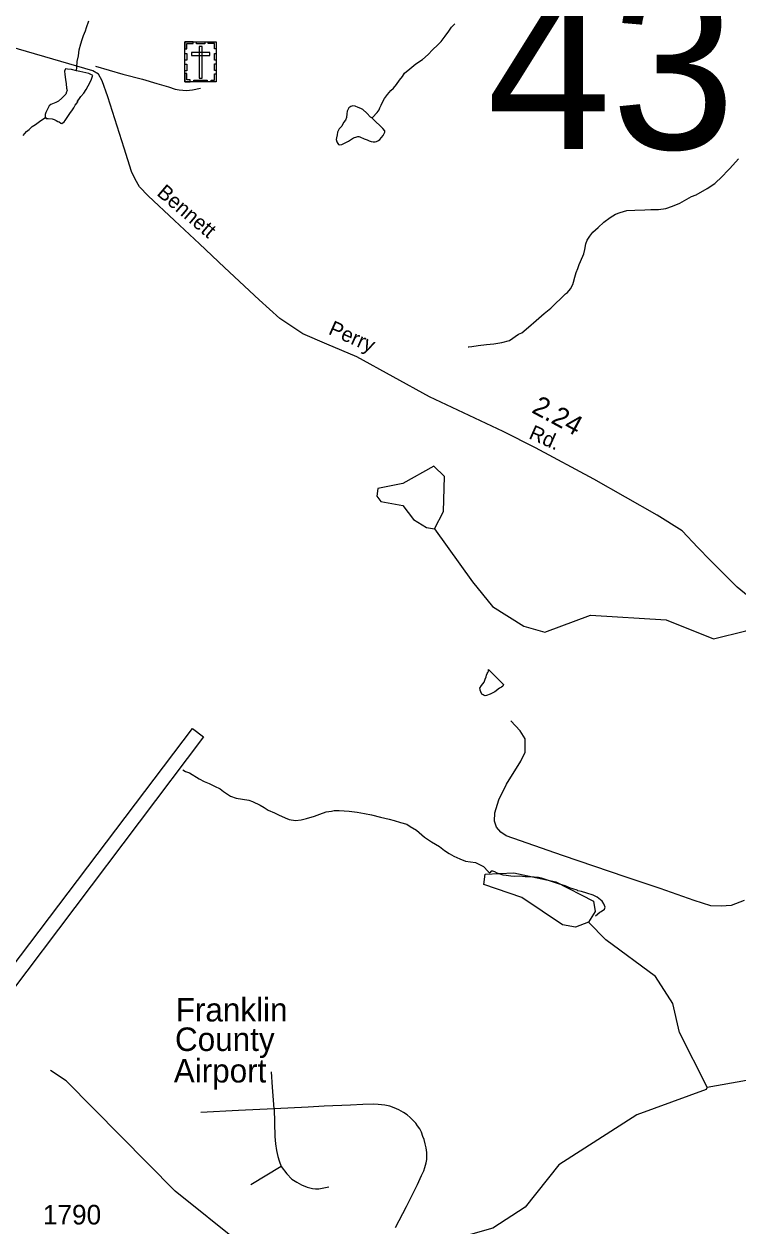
# Model space of a CAD drawing. Extents: x 2126262 to 2293712, y 749403 to 919119.
# Drawn here: x 2198588 to 2203142, y 827089 to 834758 of the extents above; entities that cross this region are included whole.
import ezdxf

# ---------------------------------------------------------------- set-up
doc = ezdxf.new("R2010")
doc.units = 0
for name, color, linetype in [('Exist Aviation Commercial or Municipal Label', 7, 'Continuous'), ('Exist Aviation Commercial or Municipal Perimeter Paved', 7, 'Continuous'), ('Exist Cultural Cemetery CELL', 7, 'Continuous'), ('Exist Hydrographic Creek Single Shore', 7, 'Continuous'), ('Exist Hydrographic Misc Water Feature', 7, 'Continuous'), ('Exist Hydrographic Pond Under 1500 Sq Ft', 7, 'Continuous'), ('Exist Road Non-System Type 51', 7, 'Continuous'), ('Exist Road Secondary Mileage Hundredths English Label', 7, 'Continuous'), ('Exist Road Secondary Structure Standard Bridge Number Label', 7, 'Continuous'), ('Exist Road Secondary Type 41 Attributed', 7, 'Continuous'), ('Exist Road Secondary Type 51 Attributed', 7, 'Continuous'), ('Exist Road Secondary Type 51 Label', 7, 'Continuous'), ('Exist Road Secondary Type 51 Number Label', 7, 'Continuous')]:
    doc.layers.add(name, color=color, linetype=linetype)

msp = doc.modelspace()

# ---------------------------------------------------------------- linework, layer by layer
at = {"layer": 'Exist Aviation Commercial or Municipal Perimeter Paved'}
msp.add_lwpolyline([(2199662.5, 830263.6), (2199732.9, 830210), (2196446.9, 825852.8), (2196369, 825912.1), (2199662.5, 830263.6)], dxfattribs=at)
at = {"layer": 'Exist Cultural Cemetery CELL'}
for points in [[(2199614.4, 834644.2), (2199813.5, 834644.2), (2199813.5, 834389.5), (2199614.4, 834389.5)], [(2199614.4, 834600.8), (2199625.8, 834600.8), (2199625.8, 834633), (2199666.3, 834633), (2199666.3, 834644.2), (2199614.4, 834644.2)], [(2199688.5, 834644.1), (2199740.3, 834644.1), (2199740.3, 834632.7), (2199688.5, 834632.7)], [(2199723.4, 834614.9), (2199704.8, 834614.9), (2199704.8, 834412.1), (2199723.4, 834412.1)], [(2199813.6, 834600.8), (2199802.2, 834600.8), (2199802.2, 834633), (2199761.7, 834633), (2199761.7, 834644.1), (2199813.6, 834644.1)], [(2199614.4, 834526.7), (2199614.4, 834570), (2199625.8, 834570), (2199625.8, 834526.7)], [(2199655.2, 834576.1), (2199655.2, 834557.4), (2199773, 834557.4), (2199773, 834576.1)], [(2199802.2, 834527.7), (2199802.2, 834571), (2199813.5, 834571), (2199813.5, 834527.7)], [(2199614.4, 834459.5), (2199614.4, 834502.8), (2199625.8, 834502.8), (2199625.8, 834459.5)], [(2199647.5, 834389.6), (2199647.5, 834401.1), (2199625.5, 834401.1), (2199625.5, 834441.5), (2199614.4, 834441.5), (2199614.4, 834389.6)], [(2199780.4, 834389.5), (2199780.4, 834401), (2199802.4, 834401), (2199802.4, 834441.4), (2199813.5, 834441.4), (2199813.5, 834389.5)], [(2199802.1, 834461.8), (2199802.1, 834505.1), (2199813.5, 834505.1), (2199813.5, 834461.8)], [(2199671.9, 834401), (2199756.7, 834401), (2199756.7, 834389.6), (2199671.9, 834389.6)]]:
    msp.add_lwpolyline(points, close=True, dxfattribs=at)
at = {"layer": 'Exist Hydrographic Creek Single Shore'}
for points in [[(2202946.4, 827975), (2202938.4, 827958.9), (2202497.6, 827797.4), (2202000.5, 827479.6), (2201785.6, 827208.5), (2201578.5, 827074.9), (2201129.5, 826946.5), (2200171.4, 826907.2), (2199971.5, 826973.7), (2199552.6, 827310.4), (2198855.4, 828013.7), (2198755.6, 828081.3)], [(2202946.4, 827975), (2203196.6, 828019.1), (2203387.5, 828097.2)]]:
    msp.add_lwpolyline(points, dxfattribs=at)
at = {"layer": 'Exist Hydrographic Misc Water Feature'}
for points in [[(2198922.4, 834459.7), (2198924, 834483.6), (2198925.8, 834519.6), (2198935.5, 834555.7), (2198939.4, 834593.7), (2198949, 834631.8), (2198958.9, 834659.8), (2198966.6, 834685.9), (2198980.4, 834714), (2198986.3, 834736), (2199000.1, 834778.1)], [(2200805.6, 834160.7), (2200809.7, 834162.8), (2200841.2, 834193), (2200853.3, 834211), (2200857.2, 834223.1), (2200865, 834241.2), (2200878.8, 834267.2), (2200886.8, 834283.3), (2200906.6, 834309.4), (2200928.4, 834333.6), (2200944.4, 834349.6), (2200964.1, 834371.8), (2200982.1, 834399.9), (2201001.8, 834424), (2201015.5, 834444.1), (2201049.4, 834472.4), (2201087.3, 834504.6), (2201129.1, 834532.9), (2201164.8, 834563.1), (2201194.5, 834593.3), (2201228.4, 834625.5), (2201248.1, 834647.7), (2201273.9, 834681.8), (2201297.7, 834712), (2201315.5, 834738.1), (2201335.4, 834760.2)], [(2200805.6, 834160.7), (2200797.6, 834164.7), (2200773.6, 834190.5), (2200749.4, 834212.4), (2200737.3, 834218.3), (2200719.2, 834226.2), (2200701, 834234.1), (2200685, 834235.9), (2200673.3, 834231.8), (2200659.4, 834223.7), (2200649.3, 834201.7), (2200647.7, 834185.7), (2200643.8, 834161.7), (2200637.8, 834145.6), (2200625.9, 834129.5), (2200614, 834107.5), (2200598.2, 834089.3), (2200592.3, 834077.3), (2200586.4, 834067.3), (2200584.5, 834051.3), (2200580.6, 834031.2), (2200578.8, 834021.2), (2200582.9, 834007.3), (2200588.8, 833995.3), (2200594.8, 833989.3), (2200600.9, 833987.4), (2200614.9, 833989.5), (2200636.8, 833999.7), (2200656.9, 834011.8), (2200690.5, 834032), (2200710.6, 834038.2), (2200716.6, 834040.2), (2200722.5, 834040.2), (2200730.5, 834038.3), (2200756.5, 834026.5), (2200776.6, 834018.6), (2200788.5, 834012.6), (2200802.9, 834008.8), (2200814.8, 834006.9), (2200826.9, 834007), (2200836.9, 834009.1), (2200848.6, 834015.1), (2200856.6, 834021.2), (2200868.5, 834035.2), (2200878.3, 834047.3), (2200884.3, 834059.3), (2200890.2, 834067.3), (2200890.2, 834073.3), (2200888.4, 834077.3), (2200876.1, 834091.3), (2200862.2, 834107.2), (2200827.9, 834138.9), (2200805.6, 834160.7)], [(2198581.2, 834047.4), (2198603.1, 834071.6), (2198620.9, 834085.7), (2198638.8, 834103.8), (2198660.5, 834117.9), (2198694.5, 834142.1), (2198724.3, 834162.4)], [(2201421.5, 832697.4), (2201425.6, 832697.5), (2201443.7, 832699.6), (2201485.5, 832705.9), (2201537.4, 832714.3), (2201585.4, 832716.6), (2201635.4, 832727), (2201685, 832739.3), (2201742.8, 832779.7), (2201762.7, 832787.8), (2201806.6, 832824.1), (2201854.4, 832866.4), (2201905.9, 832910.8), (2201949.5, 832945), (2202043, 833035.7), (2202055.1, 833045.7), (2202074.8, 833067.9), (2202088.6, 833096), (2202092.7, 833110), (2202102.3, 833144), (2202110.1, 833172.1), (2202119.7, 833198.2), (2202129.6, 833224.2), (2202137.6, 833242.2), (2202159.3, 833292.4), (2202165.1, 833320.4), (2202170.8, 833356.4), (2202180.6, 833378.5), (2202196.4, 833404.6), (2202216.3, 833430.7), (2202250.1, 833459), (2202285.8, 833493.1), (2202327.7, 833523.5), (2202361.3, 833545.7), (2202391.4, 833555.9), (2202433.3, 833568.1), (2202485.1, 833570.6), (2202547.1, 833573), (2202587, 833575.2), (2202615.1, 833575.4), (2202635, 833575.6), (2202681.2, 833581.9), (2202724.8, 833596.2), (2202770.8, 833614.5), (2202846.6, 833657), (2202876.4, 833669.2), (2202946.1, 833707.7), (2202993.9, 833740), (2203007.8, 833754.1), (2203029.6, 833772.2), (2203091.1, 833836.7), (2203144.8, 833899)], [(2201205.5, 831537.5), (2201449.5, 831197.9), (2201575.4, 831041.1), (2201776.6, 830915.6), (2201910.5, 830876.7), (2202201.5, 830985.5), (2202684.6, 830955.9), (2202985.6, 830834.8), (2203192.5, 830886.3), (2203292.5, 830953.1), (2203529.6, 831610.8), (2203657.5, 832336.4), (2203854.6, 832755.5), (2204194.6, 833083.1), (2204342.4, 833385.2), (2204541.5, 833528.7), (2204732.4, 833537.8)], [(2201551.7, 830639), (2201646.3, 830543.7), (2201644.4, 830537.7), (2201642.4, 830533.7), (2201634.6, 830527.6), (2201620.6, 830519.6), (2201590.9, 830497.4), (2201574.9, 830489.2), (2201560.8, 830481.1), (2201538.8, 830473), (2201528.8, 830470.9), (2201522.8, 830472.9), (2201516.9, 830476.8), (2201508.9, 830482.8), (2201502.9, 830496.8), (2201498.6, 830506.7), (2201496.6, 830512.7), (2201494.5, 830520.7), (2201506.6, 830536.8), (2201522.4, 830558.9), (2201530, 830576.9), (2201536.2, 830592.9), (2201538, 830602.9), (2201541.9, 830612.9), (2201545.8, 830621), (2201549.9, 830629), (2201549.9, 830633), (2201551.7, 830639)], [(2199600.9, 829999.7), (2199616.9, 829987.9), (2199642.9, 829980), (2199705, 829942.5), (2199737.4, 829924.7), (2199769.4, 829912.9), (2199803.7, 829895.2), (2199839.6, 829877.4), (2199859.7, 829861.6), (2199905.8, 829831.9), (2199941.9, 829818.2), (2199982.1, 829812.4), (2200022.1, 829804.7), (2200046, 829796.9), (2200094.4, 829773.2), (2200120.3, 829759.4), (2200144.3, 829741.6), (2200184.7, 829723.9), (2200210.5, 829712), (2200252.9, 829692.4), (2200278.8, 829682.6), (2200318.8, 829676.8), (2200354.9, 829681.1), (2200390.5, 829689.3), (2200440.6, 829703.7), (2200474.6, 829715.9), (2200514.4, 829730.2), (2200548.4, 829736.4), (2200566.3, 829740.5), (2200598.2, 829740.7), (2200662.4, 829735.2), (2200712.3, 829729.5), (2200760.2, 829719.9), (2200804.3, 829712.2), (2200862.6, 829696.6), (2200916.5, 829684.9), (2200948.7, 829675.2), (2200988.7, 829663.4), (2201028.9, 829651.8), (2201050.8, 829637.9), (2201091, 829614.2), (2201143.3, 829570.6), (2201187.6, 829538.9), (2201237.6, 829509.2), (2201269.8, 829485.5), (2201299.9, 829465.7), (2201330.1, 829447.9), (2201368, 829432.2), (2201404.3, 829416.5), (2201468.3, 829406.9), (2201518.3, 829383.2), (2201548.7, 829349.5), (2201558.9, 829341.5)], [(2202234.4, 829068.2), (2202260.4, 829090.4), (2202270, 829094.5), (2202290.1, 829110.6), (2202294, 829116.7), (2202296.1, 829122.7), (2202285.8, 829144.6), (2202275.8, 829160.5), (2202243.6, 829186.3), (2202217.5, 829200.1), (2202177.4, 829211.8), (2202143.3, 829223.6), (2202121.4, 829227.4), (2202115.4, 829231.4), (2202089.4, 829239.2), (2202073.4, 829245.1), (2202039.1, 829258.9), (2201997.1, 829272.6), (2201920.8, 829298), (2201888.8, 829307.8), (2201868.8, 829311.7), (2201842.9, 829313.5), (2201804.8, 829317.2), (2201784.9, 829317.1), (2201750.8, 829320.8), (2201718.9, 829318.6), (2201692.8, 829320.4), (2201662.9, 829324.2), (2201644.8, 829328.1), (2201606.9, 829339.8), (2201590.5, 829347.8), (2201578.6, 829351.6), (2201568.6, 829351.6), (2201558.9, 829341.5)], [(2202946.4, 827975), (2202769.5, 828323.2), (2202726.6, 828507.8), (2202616.5, 828680.6), (2202298.4, 828913.6), (2202189.6, 829027.3)]]:
    msp.add_lwpolyline(points, dxfattribs=at)
at = {"layer": 'Exist Hydrographic Pond Under 1500 Sq Ft'}
for points in [[(2198922.4, 834459.7), (2198890.2, 834467.4), (2198864.1, 834471.2), (2198852, 834473.1), (2198846.3, 834457.1), (2198848.3, 834435.2), (2198852.6, 834405.2), (2198856.7, 834377.2), (2198859, 834349.2), (2198863.1, 834333.3), (2198859, 834325.2), (2198853.3, 834311.2), (2198841.4, 834297.2), (2198829.3, 834285.1), (2198807.5, 834266.9), (2198789.5, 834256.8), (2198757.9, 834244.6), (2198747.9, 834236.5), (2198736.2, 834214.5), (2198726.1, 834194.4), (2198722.4, 834180.3), (2198722.4, 834166.3), (2198724.3, 834162.4)], [(2198724.3, 834162.4), (2198728.4, 834156.4), (2198742.3, 834154.5), (2198766.3, 834152.6), (2198780.3, 834148.7), (2198792.4, 834142.9), (2198802.6, 834136.9), (2198812.7, 834135), (2198822.5, 834125.1), (2198828.6, 834123.1), (2198842.6, 834133.2), (2198850.4, 834143.3), (2198862.3, 834161.3), (2198880.1, 834187.5), (2198895.9, 834211.5), (2198905.7, 834223.6), (2198913.7, 834239.6), (2198927.5, 834255.8), (2198928.3, 834259.1), (2198929.7, 834265.2), (2198928.3, 834259.1), (2198929.7, 834265.2), (2198937.5, 834275.8), (2198949.4, 834295.9), (2198969.1, 834318), (2198983.1, 834340.1), (2198996.8, 834364.2), (2199008.5, 834386.2), (2199018.5, 834406.3), (2199022.6, 834418.3), (2199024.3, 834426.3), (2199026.3, 834430.4), (2199000.3, 834442.2), (2198944.3, 834455.8), (2198922.4, 834459.7)], [(2201205.5, 831537.5), (2201263.5, 831647.8), (2201270.5, 831870.8), (2201202.4, 831937.8), (2201003.5, 831827.1), (2200845.4, 831794.2), (2200837.4, 831745.2), (2200863.5, 831711.9), (2201004.6, 831686), (2201072.4, 831596), (2201155.5, 831545.1), (2201205.5, 831537.5)], [(2202189.6, 829027.3), (2202106.5, 828996.2), (2202023.5, 829011.1), (2201763.5, 829183.8), (2201521.5, 829267.5), (2201529.5, 829332.9), (2201712.4, 829342.3), (2201979.6, 829284.2), (2202221.6, 829161.1), (2202230.6, 829095.4), (2202189.6, 829027.3)]]:
    msp.add_lwpolyline(points, dxfattribs=at)
at = {"layer": 'Exist Road Non-System Type 51'}
msp.add_line((2200228.6, 827469), (2200035.3, 827350.9), dxfattribs=at)
for points in [[(2199044.1, 834489.1), (2199218.3, 834438.3), (2199342.4, 834407.1), (2199434.6, 834379.6), (2199508.8, 834358.3), (2199550.8, 834342.4), (2199576.7, 834338.7), (2199624.9, 834334.9), (2199662.7, 834337.3), (2199712.5, 834349.5)], [(2203181.8, 829166.2), (2203099.5, 829134), (2203035.3, 829128.5), (2202968.4, 829131.3), (2202863.7, 829166.2), (2202645.8, 829241.4), (2202428.1, 829315.4), (2202022.9, 829452.9), (2201663.6, 829577.9), (2201628.7, 829601.6), (2201602.2, 829632.4), (2201588.3, 829671.5), (2201591.1, 829725.9), (2201616.2, 829806.9), (2201666.4, 829908.8), (2201757.8, 830054.7), (2201784.3, 830112), (2201785.7, 830197.2), (2201752.2, 830247.4), (2201692.2, 830311.7)], [(2200182.7, 827835.5), (2200172.7, 827975), (2200166.5, 828071.4)], [(2200958.5, 827078.2), (2201028, 827212.2), (2201098.5, 827353.3), (2201123.6, 827410.2), (2201137.7, 827440.5), (2201145, 827461.9), (2201149.2, 827476), (2201152.4, 827491.7), (2201156.5, 827512.6), (2201156.5, 827533.5), (2201156.5, 827558.1), (2201152.4, 827587.3), (2201147.7, 827612.9), (2201139.8, 827640.1), (2201132.5, 827659.9), (2201122.6, 827686.3), (2201112.6, 827707.7), (2201098, 827727.1), (2201086.5, 827744.3), (2201070.9, 827762.6), (2201050.5, 827781.4), (2201032.2, 827798.7), (2201009.2, 827812.8), (2200978.9, 827830), (2200949.6, 827843.1), (2200921.4, 827853), (2200889.6, 827860.3), (2200846.7, 827864.2), (2200818.5, 827865.3), (2200749.5, 827863.2), (2200670.6, 827858.5), (2200502.4, 827852.5), (2200401.1, 827847.2), (2200182.7, 827835.5)], [(2200182.7, 827835.5), (2199955.9, 827825), (2199714.5, 827813.3)], [(2200182.7, 827835.5), (2200187.9, 827659.4), (2200191.6, 827611.9), (2200197.3, 827570.1), (2200206.2, 827531.4), (2200215.1, 827503.5), (2200228.6, 827469)], [(2200228.6, 827469), (2200264.7, 827421.4), (2200295.5, 827387.5), (2200328.4, 827367.1), (2200358.7, 827350.9), (2200394.3, 827335.2), (2200428.8, 827328.7), (2200447, 827326.1), (2200467.4, 827326.1), (2200531.7, 827338.6)]]:
    msp.add_lwpolyline(points, dxfattribs=at)
at = {"layer": 'Exist Road Secondary Type 41 Attributed'}
msp.add_lwpolyline([(2203048.7, 831255.2), (2202965.2, 831337.3), (2202885.4, 831417.1), (2202785.4, 831524.6), (2202626.9, 831623.5), (2202223.6, 831854.8), (2201850.5, 832054.3), (2201643.9, 832159), (2201173.8, 832379.3), (2200711.3, 832634.1), (2200519.6, 832716.2), (2200365.7, 832782.3), (2200219, 832878.9), (2200087.5, 832997.9), (2199866.1, 833204.2), (2199707, 833355.9), (2199548.1, 833504.8), (2199378.8, 833660.9), (2199324.4, 833719), (2199296, 833768.4), (2199272.8, 833816.3), (2199225.6, 833965.9), (2199123.2, 834292.7), (2199086.9, 834396.5), (2199063, 834438.6), (2199027.4, 834458.9), (2198345.3, 834656.5)], dxfattribs=at)
at = {"layer": 'Exist Road Secondary Type 51 Attributed'}
msp.add_lwpolyline([(2203243.4, 831076.6), (2203138.1, 831165.2), (2203048.7, 831255.2)], dxfattribs=at)

# ---------------------------------------------------------------- texts
at = {"layer": 'Exist Aviation Commercial or Municipal Label'}
for s, p in [('Franklin', (2199555.2, 828393.5)), ('County', (2199550.7, 828205.2)), ('Airport', (2199542.9, 828004.2))]:
    msp.add_text(s, height=150, dxfattribs=at).set_placement(p)
at = {"layer": 'Exist Road Secondary Mileage Hundredths English Label'}
msp.add_text('2.24', height=125, rotation=331.65688, dxfattribs=at).set_placement((2201819.9, 832282.6))
at = {"layer": 'Exist Road Secondary Structure Standard Bridge Number Label'}
msp.add_text('43', height=1066.27, dxfattribs=at).set_placement((2201540.2, 833960.2))
at = {"layer": 'Exist Road Secondary Type 51 Label'}
for s, rotation, p in [('Bennett', 319.60106, (2199429.1, 833670.7)), ('Perry', 336.09912, (2200523.7, 832782.2)), ('Rd.', 336.09912, (2201802, 832116.2))]:
    msp.add_text(s, height=95, rotation=rotation, dxfattribs=at).set_placement(p)
at = {"layer": 'Exist Road Secondary Type 51 Number Label'}
msp.add_text('1790', height=125, dxfattribs=at).set_placement((2198707.9, 827098.3))

doc.saveas('drawing.dxf')
